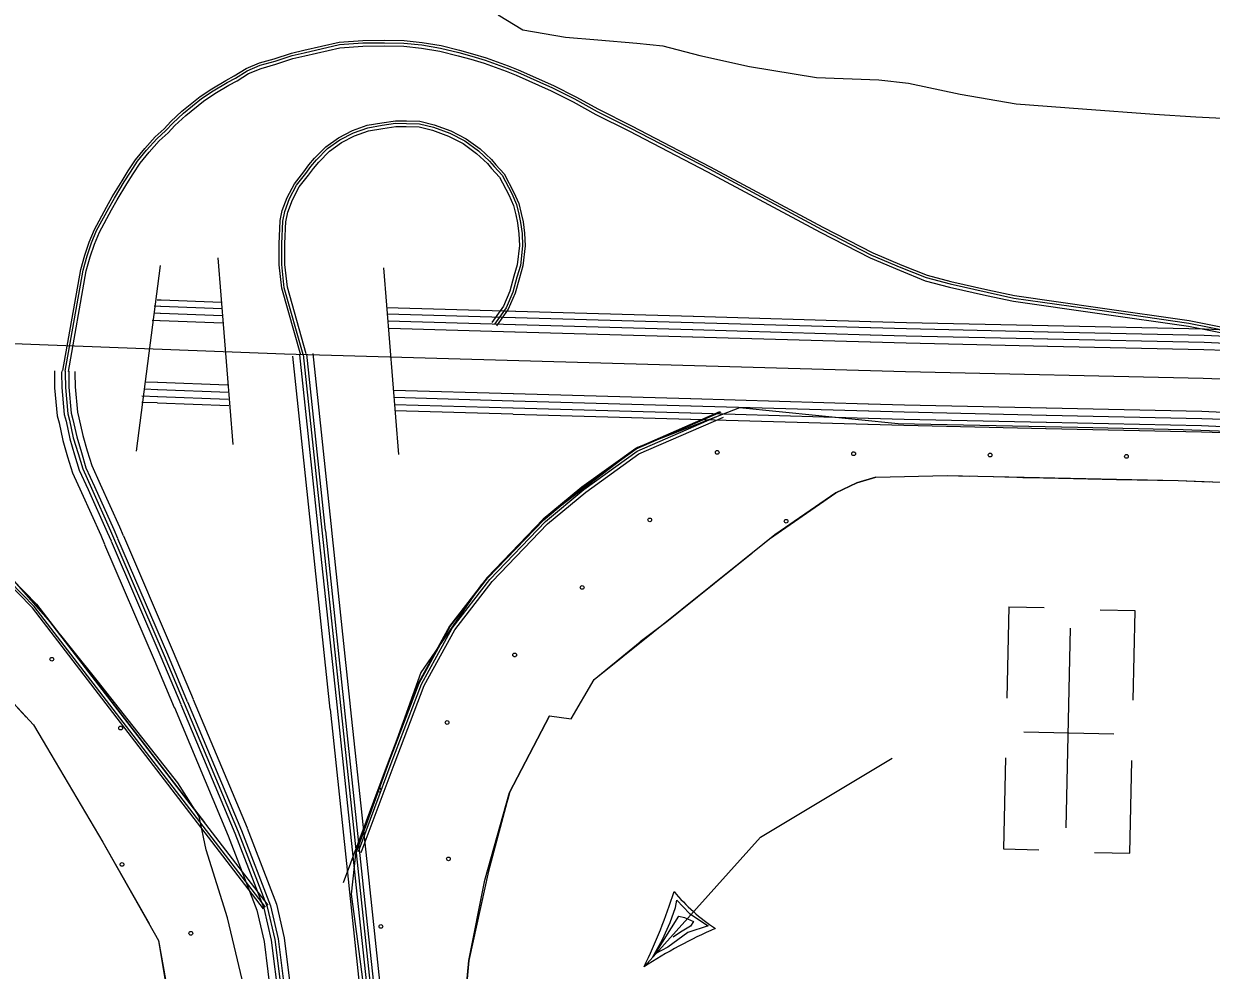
# Model space of a CAD drawing. Extents: x 1788175 to 1969470, y 584502 to 738744.
# Drawn here: x 1863802 to 1867150, y 671958 to 674627 of the extents above; entities that cross this region are included whole.
import ezdxf

# ---------------------------------------------------------------- set-up
doc = ezdxf.new("R2010")
doc.units = 0
for name, color, linetype in [('DESIGN - EROSION CONTROL - Devices', 7, 'Continuous'), ('DESIGN - SCRATCH - User 1', 7, 'Continuous'), ('DESIGN - TRANSPORTATION - Text', 7, 'Continuous'), ('DESIGN - UTILITIES - Cable (Overhead) with Text', 7, 'Continuous'), ('DESIGN - UTILITIES - Cable (Underground) with Text', 7, 'Continuous'), ('SURVEY - CENTERLINE - Preliminary', 7, 'Continuous'), ('SURVEY - CENTERLINE - Preliminary Text', 7, 'Continuous'), ('SURVEY - DRAINAGE - Storm Sewer', 7, 'Continuous'), ('SURVEY - NON-TRANSPORTATION - Features', 7, 'Continuous'), ('SURVEY - VEGETATION - Features with Text', 7, 'Continuous')]:
    doc.layers.add(name, color=color, linetype=linetype)

msp = doc.modelspace()

# ---------------------------------------------------------------- linework, layer by layer
at = {"layer": 'DESIGN - EROSION CONTROL - Devices'}
for centre in [(1865757, 673418.3), (1866141.5, 673414.6), (1866526.1, 673410.8), (1866910.6, 673407.1), (1865566.6, 673227.9), (1865951.1, 673224.1), (1865376.2, 673037.5), (1863880.9, 672835.1), (1865185.8, 672847.1), (1864995.3, 672656.6), (1864075, 672641), (1864078.8, 672256.4), (1864999.1, 672272.1), (1864272.9, 672062.3), (1864808.7, 672081.7)]:
    msp.add_circle(centre, 5.28, dxfattribs=at)
msp.add_arc((1864804.9, 672466.2), 5.28, 225.7366, 94.3325, dxfattribs=at)
at = {"layer": 'DESIGN - SCRATCH - User 1'}
for points in [[(1868113.2, 673442.2), (1867070.2, 673481.6), (1866773.8, 673488.1), (1866267.3, 673498.7), (1865819.5, 673544.2), (1865532, 673431.7), (1865271.4, 673233.9), (1865091.7, 673045), (1864921, 672797.7), (1864826.7, 672532.4), (1864736.8, 672285), (1864725.2, 672172.8), (1864743.7, 672032.3), (1864787.9, 671695.1)], [(1865039.6, 671804.3), (1865056.5, 671985.7), (1865101.6, 672211.8), (1865171.6, 672459.1), (1865284.3, 672675.3), (1865344.9, 672666.9), (1865410.1, 672778), (1865904.5, 673174.2), (1866091.2, 673303.9), (1866150.1, 673332.2), (1866204.3, 673348.7), (1866405.3, 673352.9)], [(1866405.3, 673352.9), (1867056.7, 673339.1), (1868199.4, 673295)], [(1863739, 672748.2), (1863829.1, 672649.7), (1864025, 672319.5), (1864182, 672042.1), (1864283.3, 671432.4), (1864366.5, 670949.2), (1864364.3, 670795.3), (1864383, 670645.9), (1864582.4, 670820.7), (1864584.5, 670843.8), (1864560.9, 671002.4), (1864535.5, 671175.6), (1864503.7, 671392.2), (1864436.1, 671853.1), (1864375.9, 672106), (1864316.1, 672297.6), (1864296.5, 672391.8), (1864235.9, 672486.3), (1864009, 672775.2), (1863872, 672946.1), (1863752.9, 673081)]]:
    msp.add_lwpolyline(points, dxfattribs=at)
at = {"layer": 'DESIGN - TRANSPORTATION - Text'}
msp.add_lwpolyline([(1865139.1, 674651.6), (1865209.1, 674610.1), (1865328.8, 674588.9), (1865420.5, 674581.5), (1865530.2, 674572.2), (1865604, 674564.7), (1865707.8, 674537.4), (1865847.5, 674506.4), (1866037, 674475.6), (1866212.5, 674468.8), (1866296.2, 674459.3), (1866441.9, 674428.3), (1866599.5, 674401.4), (1866787, 674386.6), (1866988.4, 674372), (1867106, 674364.8), (1867275.5, 674355.9)], dxfattribs=at)
at = {"layer": 'DESIGN - UTILITIES - Cable (Overhead) with Text'}
for p, q in [((1865624, 672092.9), (1865638.8, 672135)), ((1865638.8, 672135), (1865642.9, 672155.5)), ((1865642.9, 672155.5), (1865678.8, 672117.7)), ((1865581.7, 672004.2), (1865648.5, 672110.8)), ((1865602.7, 672045.2), (1865624, 672092.9)), ((1865648.5, 672110.8), (1865665.1, 672107.3)), ((1865665.1, 672107.3), (1865689.8, 672095.1)), ((1865678.8, 672117.7), (1865731.7, 672083.2)), ((1865689.8, 672095.1), (1865681.5, 672082.6)), ((1865674.3, 672065), (1865617.4, 672023.5)), ((1865653.3, 672065.3), (1865632.3, 672051.3)), ((1865681.5, 672082.6), (1865653.3, 672065.3)), ((1865731.7, 672083.2), (1865674.3, 672065)), ((1865574.1, 671994.1), (1865602.7, 672045.2)), ((1865617.4, 672023.5), (1865581.7, 672004.2))]:
    msp.add_line(p, q, dxfattribs=at)
msp.add_lwpolyline([(1865550.6, 671967.9), (1865879.3, 672333.7), (1866250.2, 672556.3)], dxfattribs=at)
for centre, radius, start, end in [((1864155.1, 672647.8), 1552.3, 334.0244, 342.4522), ((1866044.1, 672520.5), 532.3, 219.8076, 236.666), ((1866304.7, 670804.6), 1386.4, 113.5161, 122.9546)]:
    msp.add_arc(centre, radius, start, end, dxfattribs=at)
at = {"layer": 'DESIGN - UTILITIES - Cable (Underground) with Text'}
for p, q in [((1866579.2, 672983.1), (1866573.6, 672725.1)), ((1866579.3, 672983.1), (1866678.8, 672980.9)), ((1866935.1, 672971.5), (1866836.9, 672973.6)), ((1866929.8, 672720.1), (1866935.3, 672971.4)), ((1866621.5, 672630), (1866875.1, 672624.5)), ((1866569.9, 672556.7), (1866564.4, 672300.1)), ((1866920.5, 672288.4), (1866926.1, 672549.1)), ((1866564.3, 672300), (1866664, 672297.9)), ((1866820.8, 672290.5), (1866919.8, 672288.4))]:
    msp.add_line(p, q, dxfattribs=at)
msp.add_lwpolyline([(1866741, 672359.7), (1866753.2, 672922.6)], dxfattribs=at)
at = {"layer": 'SURVEY - CENTERLINE - Preliminary'}
for points in [[(1868792.3, 673562.2), (1868452.2, 673575.7), (1867126.5, 673626.9), (1866287.3, 673645.3), (1864537, 673695.6), (1863229.2, 673744.9), (1860904.7, 673837.4), (1859549, 673894.3), (1857833.8, 673941.4)], [(1864187.9, 673847.4), (1864177.7, 673847.8)], [(1864359.7, 673840.9), (1864188.8, 673847.3)], [(1864187.3, 673829.9), (1864169.5, 673830.6)], [(1864186.5, 673809.9), (1864171.3, 673810.5)], [(1864361.7, 673803.3), (1864187.4, 673809.9)], [(1864359.8, 673823.4), (1864188.2, 673829.9)], [(1865188, 673815.5), (1864824.5, 673825.9)], [(1865187.5, 673798), (1864826.4, 673808.4)], [(1865688.7, 673801.1), (1865188.9, 673815.4)], [(1866189.4, 673786.7), (1865689.6, 673801)], [(1864185.7, 673789.6), (1864164, 673790.5)], [(1864363.5, 673782.9), (1864186.6, 673789.6)], [(1865186.9, 673778), (1864828.1, 673788.3)], [(1865186.3, 673757.7), (1864831.8, 673767.9)], [(1865687.6, 673763.6), (1865187.8, 673778)], [(1865688.2, 673783.6), (1865188.4, 673798)], [(1866188.9, 673769.2), (1865689.1, 673783.6)], [(1866688.8, 673757.5), (1866290.3, 673766.3), (1866189.8, 673769.2)], [(1866689.2, 673775), (1866290.8, 673783.8), (1866190.3, 673786.7)], [(1867192.3, 673763), (1867130.7, 673765.4), (1866690.1, 673775)], [(1865687, 673743.3), (1865187.2, 673757.7)], [(1866187.7, 673728.9), (1865687.9, 673743.3)], [(1866188.3, 673749.2), (1865688.5, 673763.6)], [(1866688.4, 673737.5), (1866289.8, 673746.3), (1866189.2, 673749.2)], [(1867190.8, 673725.5), (1867129.5, 673727.9), (1866689.3, 673737.5)], [(1867191.6, 673745.5), (1867130.1, 673747.9), (1866689.7, 673757.5)], [(1866687.9, 673717.3), (1866289.3, 673726), (1866188.6, 673728.9)], [(1867190, 673705.2), (1867128.9, 673707.6), (1866688.8, 673717.2)], [(1864179.2, 673615.3), (1864145.6, 673616.6)], [(1864376.1, 673607.9), (1864180.1, 673615.3)], [(1864178.6, 673575), (1864134.6, 673576.7)], [(1864179.3, 673595), (1864142, 673596.4)], [(1864378.2, 673567.5), (1864179.5, 673575)], [(1864379.8, 673587.5), (1864180.2, 673595)], [(1865181.3, 673583.4), (1864844.6, 673593)], [(1865181.6, 673563), (1864844.7, 673572.7)], [(1865682, 673569), (1865182.2, 673583.3)], [(1866182.7, 673554.6), (1865682.9, 673568.9)], [(1864177.9, 673557.6), (1864134.7, 673559.2)], [(1864379.9, 673549.9), (1864178.8, 673557.5)], [(1865181.1, 673543.1), (1864846.6, 673552.7)], [(1865180.5, 673525.6), (1864848.4, 673535.1)], [(1865681.7, 673528.7), (1865182, 673543)], [(1865682.3, 673548.7), (1865182.5, 673563)], [(1866183, 673534.3), (1865683.2, 673548.6)], [(1866684.1, 673542.9), (1866284.9, 673551.6), (1866183.6, 673554.5)], [(1866684.6, 673522.6), (1866284.4, 673531.3), (1866183.9, 673534.2)], [(1867183.3, 673530.9), (1867123.6, 673533.2), (1866685, 673542.9)], [(1865681.2, 673511.2), (1865181.5, 673525.5)], [(1866181.9, 673496.8), (1865682.2, 673511.1)], [(1866182.4, 673514.3), (1865682.7, 673528.6)], [(1866684.1, 673502.6), (1866283.9, 673511.4), (1866183.4, 673514.2)], [(1867182.7, 673490.6), (1867122.4, 673493), (1866685, 673502.6)], [(1867183.4, 673510.6), (1867123, 673513), (1866685.5, 673522.6)], [(1866683.8, 673485.1), (1866283.4, 673493.9), (1866182.9, 673496.7)], [(1867182, 673473.2), (1867121.9, 673475.5), (1866684.7, 673485.1)]]:
    msp.add_lwpolyline(points, dxfattribs=at)
at = {"layer": 'SURVEY - CENTERLINE - Preliminary Text'}
for points in [[(1864559.1, 673690), (1864612, 673192.8)], [(1864579.2, 673693), (1864632.1, 673195.8)], [(1864589.4, 673694.1), (1864869.7, 671060.3)], [(1864599.1, 673695.1), (1864652, 673197.9)], [(1864616.5, 673697), (1864669.4, 673199.8)], [(1863888.5, 673648.1), (1863888.2, 673642.5), (1863888.7, 673600), (1863896.1, 673521.8), (1863901.2, 673502.1), (1863911.9, 673451.9), (1863925.6, 673406), (1863939.4, 673361), (1863964.8, 673305.1), (1864018.8, 673184.8), (1864029.5, 673159.8)], [(1863908.8, 673648.1), (1863908.5, 673642.2), (1863909, 673601.1), (1863916.1, 673525.4), (1863921, 673506.7), (1863931.6, 673456.9), (1863945, 673411.8), (1863958.4, 673368.2), (1863983.3, 673313.5), (1864037.4, 673192.9), (1864047.8, 673168.6)], [(1863919, 673647.6), (1863918.7, 673642), (1863919.2, 673601.6), (1863926.2, 673527.2), (1863930.9, 673509.1), (1863941.5, 673459.4), (1863954.8, 673414.8), (1863968, 673371.8), (1863992.6, 673317.7), (1864046.7, 673197), (1864197.9, 672845.4), (1864406.3, 672348.7)], [(1863928.8, 673647.2), (1863928.5, 673641.8), (1863929, 673602.1), (1863935.9, 673528.9), (1863940.5, 673511.3), (1863951, 673461.8), (1863964.2, 673417.6), (1863977.2, 673375.2), (1864001.5, 673321.7), (1864055.7, 673201), (1864066.2, 673176.5)], [(1863946.2, 673646.4), (1863946, 673641.6), (1863946.4, 673603), (1863953.2, 673531.9), (1863957.5, 673515.4), (1863967.9, 673466.2), (1863980.9, 673422.7), (1863993.6, 673381.5), (1864017.4, 673328.9), (1864071.7, 673208), (1864082.3, 673183.5)], [(1864652.1, 673197), (1864705, 672699.8)], [(1864669.5, 673198.9), (1864722.4, 672701.7)], [(1864048.2, 673167.8), (1864188.5, 672841.4), (1864244.5, 672708)], [(1864066.5, 673175.7), (1864206.9, 672849.2), (1864262.9, 672715.8)], [(1864082.6, 673182.6), (1864223, 672856.1), (1864279, 672722.5)], [(1864612.1, 673191.9), (1864665.1, 672694.7)], [(1864632.2, 673194.9), (1864685.1, 672697.7)], [(1864029.9, 673159), (1864169.8, 672833.5), (1864226.1, 672699.4)], [(1864226.4, 672698.5), (1864378.2, 672336.9)], [(1864244.8, 672707.2), (1864396.9, 672344.7)], [(1864263.2, 672714.9), (1864415.3, 672352.4)], [(1864279.4, 672721.7), (1864431.4, 672359.2)], [(1864685.2, 672696.8), (1864738.2, 672199.6)], [(1864705.1, 672698.9), (1864758.1, 672201.7)], [(1864722.5, 672700.8), (1864775.5, 672203.6)], [(1864665.2, 672693.8), (1864718.1, 672196.6)], [(1864378.2, 672336.8), (1864458.9, 672127.6), (1864479.3, 672039.4), (1864500.5, 671870.1), (1864500.7, 671865)], [(1864396.7, 672345), (1864478.3, 672133.6), (1864499.3, 672043), (1864520.7, 671872), (1864520.9, 671867.1)], [(1864406.3, 672348.7), (1864488.1, 672136.6), (1864509.3, 672044.8), (1864530.9, 671872.9), (1864550.6, 671529.5), (1864581.5, 671187.9), (1864609.9, 670842.7)], [(1864415.4, 672352.2), (1864497.5, 672139.5), (1864519, 672046.5), (1864540.6, 671873.8), (1864540.9, 671868.2)], [(1864431.7, 672358.5), (1864514.3, 672144.6), (1864536.2, 672049.6), (1864558, 671875.4), (1864558.4, 671869.2)], [(1864718.2, 672195.7), (1864771.1, 671698.5)], [(1864738.3, 672198.7), (1864791.2, 671701.5)], [(1864758.1, 672200.8), (1864811.1, 671703.6)], [(1864775.6, 672202.7), (1864828.5, 671705.5)]]:
    msp.add_lwpolyline(points, dxfattribs=at)
at = {"layer": 'SURVEY - DRAINAGE - Storm Sewer'}
for points in [[(1864348.9, 673967.2), (1864391.4, 673440.9)], [(1864186.3, 673944.9), (1864118.5, 673421.3)], [(1864815.7, 673938.8), (1864858.2, 673412.5)]]:
    msp.add_lwpolyline(points, dxfattribs=at)
at = {"layer": 'SURVEY - NON-TRANSPORTATION - Features'}
for points in [[(1863912.1, 673648.8), (1863962.4, 673934), (1863973.9, 673974.4), (1863985.9, 674011.2), (1864001, 674046.5), (1864035.1, 674109.9), (1864051.3, 674138.8), (1864078.8, 674184.4), (1864096.6, 674212.5), (1864116.9, 674243.1), (1864143, 674275.4), (1864172.3, 674307.7), (1864197.2, 674330.9), (1864216.7, 674351.4), (1864247.8, 674380.4), (1864299.2, 674421.5), (1864331.7, 674443.3), (1864371.7, 674467.2), (1864395.2, 674480), (1864428.5, 674500.9), (1864466.2, 674516.3), (1864508.1, 674528.2), (1864556.4, 674544.1), (1864591.1, 674552.1), (1864691, 674575.1), (1864757.4, 674579.7), (1864819.3, 674580.3), (1864874.1, 674579.3), (1864925, 674574.3), (1864978.3, 674565.2), (1865030.5, 674552.2), (1865066.6, 674542.4), (1865105.3, 674531), (1865167.1, 674508.3), (1865196.1, 674497), (1865295.4, 674452.5), (1865358, 674421), (1865421.8, 674385.6), (1865515.1, 674339), (1865737.2, 674223.8), (1866054.9, 674053.3), (1866195.2, 673981), (1866277.1, 673946.5), (1866348.6, 673917.6), (1866415.2, 673900), (1866519.7, 673876.5), (1866594.6, 673860.3), (1866836.7, 673825.9), (1867087.9, 673789.9), (1867383.7, 673731.3)], [(1863919, 673647.6), (1863969.3, 673932.4), (1863980.6, 673972.4), (1863992.4, 674008.8), (1864007.3, 674043.5), (1864041.2, 674106.5), (1864057.3, 674135.2), (1864084.7, 674180.7), (1864102.4, 674208.7), (1864122.6, 674239), (1864148.3, 674270.9), (1864177.2, 674302.8), (1864202.1, 674325.9), (1864221.7, 674346.5), (1864252.4, 674375.1), (1864303.3, 674415.9), (1864335.4, 674437.4), (1864375.2, 674461.1), (1864398.8, 674473.9), (1864431.7, 674494.6), (1864468.5, 674509.7), (1864510.2, 674521.5), (1864558.3, 674537.4), (1864592.7, 674545.3), (1864692, 674568.1), (1864757.6, 674572.7), (1864819.2, 674573.3), (1864873.7, 674572.3), (1864924, 674567.3), (1864976.8, 674558.4), (1865028.8, 674545.4), (1865064.7, 674535.7), (1865103.1, 674524.4), (1865164.6, 674501.8), (1865193.4, 674490.5), (1865292.4, 674446.2), (1865354.7, 674414.8), (1865418.5, 674379.4), (1865512, 674332.7), (1865733.9, 674217.6), (1866051.7, 674047.1), (1866192.2, 673974.6), (1866274.5, 673940), (1866346.4, 673911), (1866413.5, 673893.2), (1866518.2, 673869.6), (1866593.4, 673853.4), (1866835.7, 673819), (1867086.8, 673783), (1867382.3, 673724.5)], [(1863927.9, 673646.1), (1863978.1, 673930.4), (1863989.2, 673969.8), (1864000.9, 674005.6), (1864015.5, 674039.6), (1864049.1, 674102.2), (1864065.1, 674130.7), (1864092.4, 674176), (1864110, 674203.8), (1864129.8, 674233.7), (1864155.1, 674265), (1864183.6, 674296.4), (1864208.5, 674319.5), (1864228, 674340.1), (1864258.3, 674368.3), (1864308.6, 674408.6), (1864340.2, 674429.8), (1864379.6, 674453.3), (1864403.3, 674466.2), (1864435.8, 674486.6), (1864471.5, 674501.2), (1864512.8, 674512.9), (1864560.7, 674528.7), (1864594.7, 674536.5), (1864693.3, 674559.2), (1864758, 674563.7), (1864819.2, 674564.3), (1864873.1, 674563.3), (1864922.9, 674558.4), (1864975, 674549.6), (1865026.5, 674536.7), (1865062.3, 674527), (1865100.3, 674515.8), (1865161.4, 674493.4), (1865189.9, 674482.2), (1865288.5, 674438.1), (1865350.5, 674406.8), (1865414.4, 674371.4), (1865507.9, 674324.7), (1865729.7, 674209.7), (1866047.5, 674039.1), (1866188.4, 673966.5), (1866271, 673931.7), (1866343.5, 673902.4), (1866411.4, 673884.4), (1866516.3, 673860.8), (1866591.8, 673844.5), (1866834.4, 673810.1), (1867085.2, 673774.1), (1867380.6, 673715.6)], [(1864525.1, 674072), (1864530.8, 674099.9), (1864544.6, 674136.7), (1864565, 674176), (1864591.6, 674209.4), (1864605.9, 674228.7), (1864621.8, 674247.6), (1864653.8, 674280.3), (1864689, 674305.6), (1864728.3, 674325.6), (1864770.1, 674340.5), (1864811.4, 674347.4), (1864849.5, 674353.3), (1864880.6, 674353.1), (1864918.6, 674352), (1864959, 674342.1), (1865005.8, 674325), (1865049, 674302.8), (1865088.5, 674273.8), (1865120.4, 674244.1), (1865133, 674229.1), (1865156.1, 674203.6), (1865183.9, 674151.4), (1865197.4, 674119.8), (1865204.5, 674091.7), (1865209.5, 674068), (1865213.5, 674036.1), (1865215.3, 674000.8), (1865209.1, 673944), (1865199, 673910.6), (1865187.4, 673867.2), (1865167.9, 673822.6), (1865135, 673775.4)], [(1864531.9, 674070.6), (1864537.5, 674097.9), (1864551, 674133.9), (1864570.9, 674172.2), (1864597.1, 674205.1), (1864611.4, 674224.3), (1864627, 674242.9), (1864658.4, 674275), (1864692.6, 674299.6), (1864731.1, 674319.2), (1864771.9, 674333.7), (1864812.5, 674340.5), (1864850, 674346.3), (1864880.5, 674346.1), (1864917.7, 674345), (1864957, 674335.4), (1865003, 674318.6), (1865045.3, 674296.8), (1865084, 674268.4), (1865115.3, 674239.2), (1865127.7, 674224.5), (1865150.3, 674199.6), (1865177.6, 674148.4), (1865190.8, 674117.6), (1865197.6, 674090.2), (1865202.6, 674066.8), (1865206.5, 674035.5), (1865208.3, 674001), (1865202.2, 673945.4), (1865192.3, 673912.5), (1865180.7, 673869.6), (1865161.8, 673826), (1865129.3, 673779.4)], [(1864540.8, 674068.8), (1864546.2, 674095.4), (1864559.3, 674130.2), (1864578.5, 674167.3), (1864604.2, 674199.6), (1864618.5, 674218.7), (1864633.7, 674236.8), (1864664.2, 674268.1), (1864697.3, 674291.9), (1864734.6, 674310.9), (1864774.1, 674325), (1864813.9, 674331.6), (1864850.7, 674337.3), (1864880.3, 674337.1), (1864916.4, 674336.1), (1864954.4, 674326.7), (1864999.4, 674310.3), (1865040.5, 674289.1), (1865078.2, 674261.4), (1865108.8, 674233), (1865120.9, 674218.6), (1865142.9, 674194.3), (1865169.5, 674144.5), (1865182.2, 674114.7), (1865188.9, 674088.1), (1865193.7, 674065.3), (1865197.6, 674034.7), (1865199.3, 674001.3), (1865193.3, 673947.2), (1865183.6, 673914.9), (1865172.2, 673872.6), (1865153.9, 673830.5), (1865121.9, 673784.6)], [(1864582.6, 673692.2), (1864529.5, 673881.1), (1864522.1, 673947.3), (1864522.2, 674006.5), (1864525, 674070.9)], [(1864589.4, 673694.1), (1864536.4, 673882.5), (1864529.1, 673947.7), (1864529.2, 674006.3), (1864531.9, 674070.6)], [(1864598, 673696.5), (1864545.3, 673884.2), (1864538.1, 673948.2), (1864538.2, 674006.1), (1864540.9, 674070.2)], [(1864477.9, 672131.4), (1863826.1, 672979.6), (1863617.8, 673192.4), (1863460.8, 673337.4), (1863316.1, 673457.9), (1863093.9, 673610.2)], [(1864483.4, 672135.7), (1863831.4, 672984.2), (1863622.7, 673197.4), (1863465.4, 673342.6), (1863320.3, 673463.5), (1863097.9, 673616)], [(1864490.6, 672141.2), (1863838.2, 672990.1), (1863629, 673203.9), (1863471.3, 673349.4), (1863325.8, 673470.7), (1863103, 673623.4)], [(1863113.5, 673616.2), (1863325.8, 673470.7), (1863471.3, 673349.4), (1863629, 673203.9), (1863838.2, 672990.1), (1864311.2, 672374.6)], [(1865763.5, 673532.8), (1865527, 673429.7), (1865375.4, 673320.6), (1865266.2, 673229.6), (1865108.6, 673065.9), (1865002.5, 672928), (1864914.5, 672768.8), (1864829.6, 672544.4), (1864702.3, 672204.8)], [(1864738.5, 672295.8), (1864831.5, 672543.7), (1864916.4, 672767.9), (1865004.1, 672926.9), (1865110.1, 673064.6), (1865267.6, 673228.2), (1865376.6, 673319), (1865528, 673428), (1865767.8, 673532.5)], [(1864745.1, 672293.3), (1864838.1, 672541.2), (1864922.7, 672765), (1865010, 672923), (1865115.4, 673060), (1865272.4, 673223), (1865380.9, 673313.5), (1865531.5, 673421.9), (1865770.6, 673526.1)], [(1864753.5, 672290.2), (1864846.5, 672538.1), (1864930.9, 672761.2), (1865017.6, 672918.1), (1865122.2, 673054.1), (1865278.5, 673216.4), (1865386.4, 673306.4), (1865535.9, 673414), (1865774.2, 673517.9)]]:
    msp.add_lwpolyline(points, dxfattribs=at)
at = {"layer": 'SURVEY - VEGETATION - Features with Text'}
for points in [[(1866204.3, 673348.7), (1866150.1, 673332.2), (1866091.2, 673303.9), (1865919.1, 673186), (1865615.1, 672940.8), (1865539.7, 672884.2)], [(1866204.3, 673348.7), (1866150.1, 673332.2), (1866091.2, 673303.9), (1865974.1, 673223.6)], [(1866204.3, 673348.7), (1866405.3, 673352.9), (1866535, 673350.1), (1866634.4, 673347.4), (1866761.4, 673344.6), (1867056.7, 673339.1), (1867545.2, 673319.8), (1868199.4, 673295)], [(1866204.3, 673348.7), (1866405.3, 673352.9), (1866468.2, 673351.5)], [(1866618.2, 673347.8), (1866634.4, 673347.4), (1866761.4, 673344.6), (1866882.1, 673342.3)], [(1866882.1, 673342.3), (1867056.7, 673339.1), (1867146, 673335.6)], [(1865854.2, 673133.6), (1865648.7, 672967.9)], [(1865648.7, 672967.9), (1865615.1, 672940.8), (1865539.7, 672884.2)], [(1865284.3, 672675.3), (1865344.9, 672666.9), (1865410.1, 672778), (1865539.7, 672884.2)], [(1863606.3, 672836.7), (1863694.8, 672788.4), (1863739, 672748.2), (1863829.1, 672649.7), (1864025, 672319.5)], [(1863606.3, 672836.7), (1863694.8, 672788.4), (1863739, 672748.2), (1863808.8, 672671.9)], [(1865284.3, 672675.3), (1865344.9, 672666.9), (1865410.1, 672778), (1865467.3, 672824.8)], [(1865284.3, 672675.3), (1865171.6, 672459.1), (1865111.9, 672237.3), (1865056.5, 671985.7), (1865040.7, 671811.2), (1865051.2, 671491.2), (1865153.2, 671421.3), (1865128.2, 671276.3)], [(1865284.3, 672675.3), (1865171.6, 672459.1), (1865166.3, 672439.6)], [(1863890.3, 672546.5), (1864025, 672319.5)], [(1864025, 672319.5), (1864182, 672042.1), (1864243.2, 671702), (1864283.3, 671432.4), (1864303.7, 671350.8), (1864311.2, 671266.6), (1864324.8, 671178.2), (1864338.4, 671110.1), (1864366.5, 670949.2), (1864364.3, 670795.3), (1864383, 670645.9)], [(1864025, 672319.5), (1864025, 672319.5)], [(1864025, 672319.5), (1864155, 672089.7)], [(1865127.4, 672294.7), (1865111.9, 672237.3), (1865067.9, 672037.6)], [(1865067.9, 672037.6), (1865056.5, 671985.7), (1865040.7, 671811.2), (1865041.9, 671775.5)]]:
    msp.add_lwpolyline(points, dxfattribs=at)

doc.saveas('drawing.dxf')
